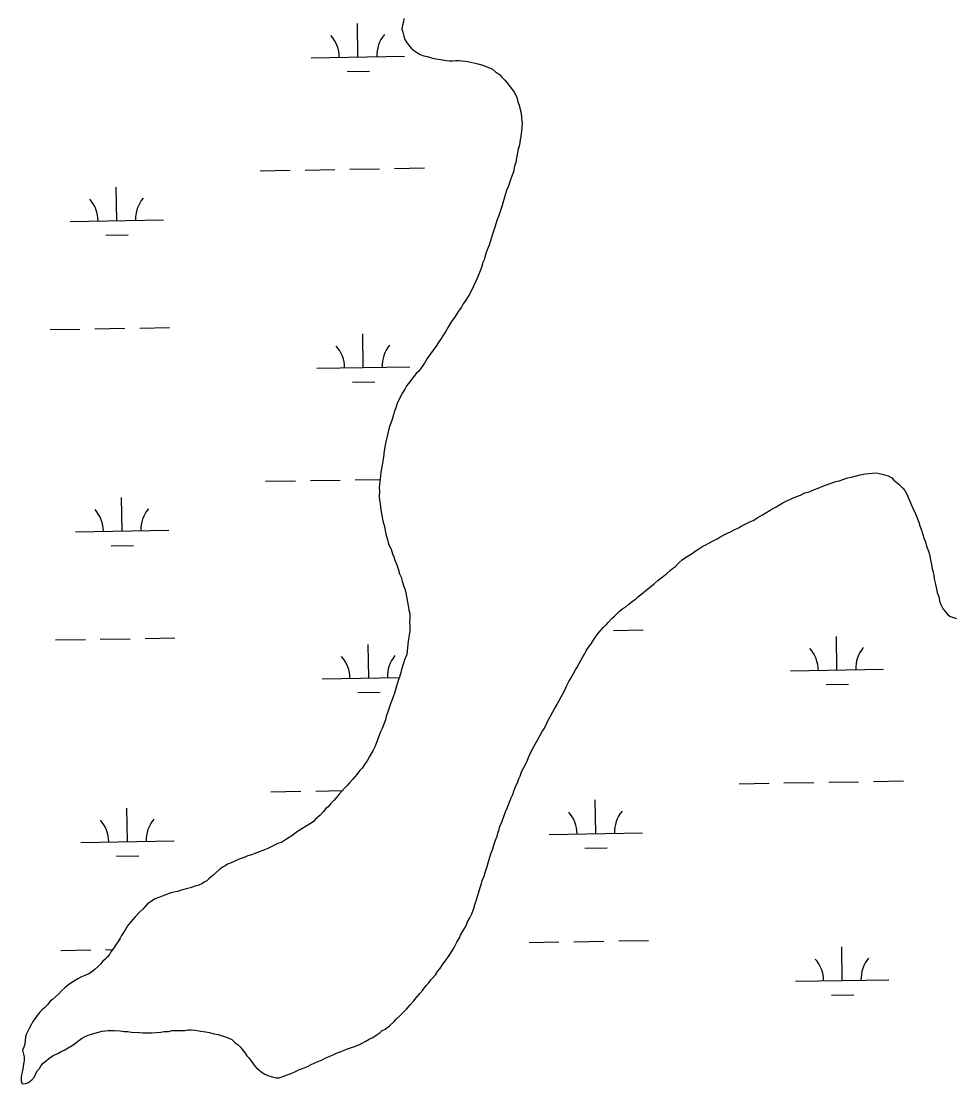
# Model space of a CAD drawing. Extents: x 3887375 to 3925618, y 296674 to 322633.
# Drawn here: x 3908749 to 3909745, y 309364 to 310503 of the extents above; entities that cross this region are included whole.
import ezdxf

# ---------------------------------------------------------------- set-up
doc = ezdxf.new("R2010")
doc.units = 0
doc.layers.add('V-WETL-SWMP', color=7, linetype='Continuous')

msp = doc.modelspace()

# ---------------------------------------------------------------- linework, layer by layer
at = {"layer": 'V-WETL-SWMP'}
for p, q in [((3909109.7, 310464.2), (3909109.1, 310500.2)), ((3909059.7, 310463.4), (3909159.7, 310465.1)), ((3909098, 310448.6), (3909122, 310449)), ((3909005, 310342.3), (3909037, 310342.9)), ((3909053, 310343.2), (3909085, 310343.7)), ((3909101, 310344), (3909132.9, 310344.5)), ((3909148.9, 310344.8), (3909180.9, 310345.4)), ((3908851.3, 310289), (3908850.7, 310325)), ((3908801.3, 310288.1), (3908901.3, 310289.8)), ((3908839.5, 310273.3), (3908863.5, 310273.7)), ((3908779.9, 310172.3), (3908811.8, 310172.8)), ((3908827.8, 310173.1), (3908859.8, 310173.7)), ((3908875.8, 310173.9), (3908907.8, 310174.5)), ((3909115.4, 310131.6), (3909114.8, 310167.6)), ((3909065.5, 310130.8), (3909165.4, 310132.5)), ((3909103.7, 310116), (3909127.7, 310116.4)), ((3909010.7, 310009.7), (3909042.7, 310010.3)), ((3909058.7, 310010.5), (3909090.7, 310011.1)), ((3909106.7, 310011.4), (3909133.5, 310011.8)), ((3908857, 309956.3), (3908856.4, 309992.3)), ((3908807, 309955.5), (3908907, 309957.2)), ((3908845.2, 309940.7), (3908869.2, 309941.1)), ((3909383.4, 309849.9), (3909415.4, 309850.5)), ((3908785.6, 309839.7), (3908817.6, 309840.2)), ((3908833.6, 309840.5), (3908865.6, 309841)), ((3908881.5, 309841.3), (3908913.5, 309841.9)), ((3909623, 309807.6), (3909622.4, 309843.6)), ((3909121.2, 309799), (3909120.5, 309835)), ((3909573, 309806.7), (3909673, 309808.5)), ((3909071.2, 309798.1), (3909154.1, 309799.5)), ((3909109.4, 309783.3), (3909133.4, 309783.8)), ((3909611.3, 309792), (3909635.3, 309792.4)), ((3909518.2, 309685.7), (3909550.2, 309686.3)), ((3909566.2, 309686.5), (3909598.2, 309687.1)), ((3909614.2, 309687.4), (3909646.2, 309687.9)), ((3909662.2, 309688.2), (3909694.2, 309688.7)), ((3909016.4, 309677.1), (3909048.4, 309677.6)), ((3909064.4, 309677.9), (3909093, 309678.4)), ((3909364.5, 309632.3), (3909363.9, 309668.3)), ((3908862.7, 309623.7), (3908862.1, 309659.7)), ((3908812.7, 309622.9), (3908912.7, 309624.6)), ((3909314.5, 309631.5), (3909414.5, 309633.2)), ((3909352.8, 309616.7), (3909376.8, 309617.1)), ((3908851, 309608.1), (3908875, 309608.5)), ((3909293.1, 309515.6), (3909325.1, 309516.2)), ((3909341.1, 309516.5), (3909373.1, 309517)), ((3909389.1, 309517.3), (3909421.1, 309517.8)), ((3909628.7, 309475), (3909628.1, 309511)), ((3908791.3, 309507), (3908823.3, 309507.6)), ((3908839.3, 309507.9), (3908846.8, 309508)), ((3909578.7, 309474.1), (3909678.7, 309475.8)), ((3909617, 309459.3), (3909641, 309459.7))]:
    msp.add_line(p, q, dxfattribs=at)
for points in [[(3909158.8, 310505.5), (3909158.5, 310501.9), (3909157.4, 310498.4), (3909156.8, 310494), (3909157.6, 310490.9), (3909158.9, 310486.6), (3909159.8, 310483.1), (3909161.8, 310480), (3909163.8, 310477.3), (3909166.6, 310473.8), (3909169.1, 310471.5), (3909173.4, 310468.9), (3909176.2, 310467), (3909180.2, 310465.5), (3909183.7, 310464.8), (3909190.9, 310462.6), (3909198.3, 310461.6), (3909204.7, 310460.6), (3909207.8, 310460.3), (3909210.9, 310460.3), (3909214.5, 310460.4), (3909217.6, 310460.5), (3909221.5, 310460.2), (3909227.5, 310459.6), (3909233.8, 310458.1), (3909238.1, 310457.1), (3909242.1, 310456), (3909247.2, 310454.1), (3909254, 310451.1), (3909257.2, 310448.5), (3909261.2, 310445.4), (3909264, 310442.7), (3909267.2, 310439.3), (3909269.2, 310437), (3909273.2, 310432), (3909276.9, 310426.6), (3909279.8, 310421.1), (3909281.1, 310416.4), (3909282.3, 310412.6), (3909283.2, 310409.4), (3909284.5, 310404), (3909285, 310398.9), (3909285.5, 310393.8), (3909285.2, 310389.1), (3909285, 310385.1), (3909284.3, 310379.2), (3909283.6, 310375.7), (3909282.9, 310370.2), (3909281.1, 310364.2), (3909280.4, 310359.5), (3909279.7, 310356.3), (3909278.7, 310351.2), (3909277.6, 310347.3), (3909276.2, 310341.3), (3909275.1, 310337.8), (3909273.2, 310332.6), (3909272.1, 310329.5), (3909270.7, 310325.1), (3909268.8, 310321.1), (3909266.6, 310314), (3909264.8, 310307.7), (3909263.7, 310304.1), (3909261.9, 310298.6), (3909260.8, 310294.6), (3909258.5, 310289.1), (3909256.7, 310283.2), (3909255.6, 310280), (3909253.8, 310274.5), (3909252.7, 310270.9), (3909251.2, 310266.2), (3909250.1, 310262.6), (3909248.3, 310257.8), (3909247.2, 310254.7), (3909245.7, 310249.9), (3909245, 310246.8), (3909243.5, 310244)], [(3909243.5, 310244), (3909242.1, 310238.8), (3909239.1, 310231.7), (3909236.5, 310225), (3909233.5, 310218.6), (3909231.6, 310215), (3909229, 310209.5), (3909225.2, 310203.9), (3909222.5, 310199.9), (3909220.7, 310196.3), (3909216.9, 310191.5), (3909213.8, 310186.4), (3909210, 310180.8), (3909206.6, 310175.6), (3909203.6, 310170), (3909201.3, 310166.8), (3909198.3, 310161.7), (3909196.4, 310159.3), (3909194.1, 310155.7), (3909191.5, 310151.7), (3909187.3, 310146.1), (3909183.9, 310141.3), (3909180.9, 310136.1), (3909177.4, 310131.3), (3909174.8, 310127.7), (3909172.1, 310125.3), (3909169.4, 310122.1), (3909167.5, 310119.3), (3909163.7, 310114.5), (3909161.8, 310112.1), (3909159.9, 310108.5), (3909157.3, 310104.5), (3909154.6, 310099), (3909151.6, 310093), (3909150.2, 310088.3), (3909148.3, 310083.9), (3909147.6, 310080.8), (3909145.8, 310074.8), (3909143.2, 310067.3), (3909141.4, 310059.4), (3909139.6, 310051.9), (3909138.9, 310048.4), (3909137.9, 310042.4), (3909136.9, 310035.7), (3909135.5, 310027.1), (3909134.1, 310019.6), (3909133.8, 310015.3), (3909133.2, 310009.4), (3909132.5, 310003.1), (3909132.6, 309999.1), (3909132.4, 309993.2), (3909132.9, 309989.7), (3909133.4, 309985.4), (3909134.3, 309979.1), (3909135.2, 309972.9), (3909136.5, 309967.4), (3909137.8, 309962.3), (3909138.3, 309959.2), (3909139.2, 309954.9), (3909140, 309951.8), (3909141.3, 309947.5), (3909142.2, 309944), (3909143, 309940.9), (3909145.1, 309937), (3909146.8, 309931.9), (3909148, 309928.8), (3909149.3, 309925.3), (3909151.4, 309920.3), (3909152.6, 309916), (3909154.3, 309910.5), (3909156, 309907), (3909156.9, 309902.7), (3909158.6, 309898), (3909160.2, 309893.4), (3909161.1, 309890.3), (3909161.6, 309886.3), (3909163, 309878.5), (3909164.3, 309871.9), (3909165.2, 309868), (3909165.3, 309862.9), (3909165, 309858.5), (3909165.1, 309855.4), (3909165.2, 309849.9), (3909164.5, 309844.8), (3909163.5, 309838.5), (3909162.9, 309831.8), (3909161.9, 309824.3), (3909159.7, 309818.4), (3909158.6, 309814.8), (3909156.4, 309808.1), (3909155.6, 309804.9), (3909154.2, 309799.8), (3909152.7, 309796.2), (3909150.9, 309790.3), (3909148.7, 309782.8), (3909146.9, 309777.6), (3909144.7, 309771.3), (3909142.5, 309765), (3909139.9, 309757.8), (3909139.2, 309754.3), (3909137.3, 309749.5)], [(3909296.9, 309723.4), (3909299.6, 309728.2), (3909302.6, 309733), (3909304.5, 309737), (3909307.1, 309741.7), (3909309.4, 309745.3), (3909312, 309750.5), (3909313.5, 309753.7), (3909316.5, 309758.8), (3909318.4, 309762.8), (3909320.3, 309766), (3909322.9, 309770.4), (3909324.8, 309774), (3909327.5, 309778.7), (3909329.3, 309781.9), (3909331.6, 309786.7), (3909333.1, 309790.2), (3909335.7, 309795.4), (3909337.6, 309798.2), (3909340.2, 309803), (3909342.9, 309807.8), (3909344.4, 309810.5), (3909346.6, 309814.5), (3909348.5, 309817.7), (3909350.8, 309821.7), (3909352.3, 309824.5), (3909353.8, 309827.2), (3909356.1, 309830.8), (3909359.5, 309835.6), (3909362.5, 309840.4), (3909365.2, 309844.4), (3909368.2, 309848), (3909370.5, 309850.8), (3909372.4, 309853.2), (3909375.9, 309856.4), (3909378.2, 309858.8), (3909381.6, 309862.8), (3909384.7, 309865.3), (3909387, 309867.7), (3909390.1, 309870.5), (3909393.5, 309873.3), (3909396.6, 309875.4), (3909400.1, 309878.2), (3909403.6, 309881), (3909407.4, 309883.9), (3909409.7, 309885.9), (3909414, 309889.1), (3909418.6, 309893.2), (3909421.3, 309895.2), (3909424.4, 309897.6), (3909426.7, 309899.6), (3909431.3, 309903.7), (3909435.6, 309906.9), (3909440.2, 309910.5), (3909444.4, 309914.2), (3909446.7, 309916.2), (3909449.8, 309918.6), (3909453.6, 309922.3), (3909457.1, 309925.5), (3909460.6, 309927.9), (3909464.1, 309930.3), (3909467.9, 309932.4), (3909471, 309934.8), (3909474.9, 309937.3), (3909479.1, 309940.1), (3909482.6, 309941.8), (3909486.5, 309943.8), (3909489.6, 309945.5), (3909494.7, 309947.9), (3909497.4, 309950), (3909503.2, 309952.9), (3909509, 309955.7), (3909512.9, 309957.8), (3909517.6, 309959.9), (3909520.3, 309961.5), (3909526.9, 309964.8), (3909529.6, 309966.4), (3909533.1, 309967.7), (3909538.1, 309971), (3909543.1, 309973.8), (3909546.6, 309975.9), (3909551.3, 309978.7), (3909557.9, 309982.4), (3909564.8, 309986.5), (3909568.7, 309988.6), (3909574.5, 309991.4), (3909578.8, 309993.1), (3909583.9, 309994.8), (3909588.5, 309997.3), (3909593.2, 309998.6), (3909597.1, 310000.2), (3909604.5, 310003.1), (3909608, 310004.4), (3909613.4, 310006.5), (3909616.9, 310007.8), (3909621.6, 310009.4), (3909625.5, 310010.3), (3909630.2, 310012), (3909634.5, 310013.3), (3909638.4, 310014.1), (3909643.9, 310015.4)], [(3909643.9, 310015.4), (3909647.7, 310016.7), (3909653.2, 310017.6), (3909657.1, 310018.1), (3909661.1, 310018.6), (3909665, 310018.7), (3909668.1, 310018), (3909672.9, 310016.9), (3909678, 310015.5), (3909681.6, 310013.6), (3909684, 310010.9), (3909687.6, 310008.2), (3909690, 310005.9), (3909693.6, 310002.5), (3909695.7, 309999.8), (3909697.7, 309995.9), (3909700.6, 309989.3), (3909702.3, 309985.8), (3909704.8, 309980), (3909706.4, 309976.5), (3909708.5, 309971.4), (3909710.6, 309966), (3909711.9, 309962.1), (3909713.5, 309957.4), (3909714.8, 309953.9), (3909716.5, 309948), (3909717.8, 309944.9), (3909719, 309940.3), (3909721.1, 309934.8), (3909722, 309931.3), (3909723.7, 309923.9), (3909724.2, 309920.7), (3909725.1, 309916.1), (3909726, 309912.9), (3909726.8, 309908.6), (3909727.3, 309905.1), (3909728.2, 309900.8), (3909729.5, 309894.2), (3909730.4, 309890.7), (3909732.5, 309884.8), (3909733, 309881.3), (3909734.7, 309877), (3909736.7, 309872.7), (3909739.1, 309869.7), (3909741.6, 309866.6), (3909744.8, 309864.7), (3909751.1, 309862.9)], [(3909137.3, 309749.5), (3909135.5, 309744.8), (3909134, 309741.2), (3909131.8, 309735.7), (3909129.2, 309728.9), (3909128.1, 309725.8), (3909125.8, 309721.8), (3909122, 309715), (3909119.4, 309710.2), (3909117.5, 309707.4), (3909114.1, 309702.3), (3909111.4, 309699.5), (3909108.4, 309695.5), (3909106.4, 309693.1), (3909104.1, 309690.6), (3909100.7, 309686.6), (3909098, 309683.8), (3909095.3, 309681), (3909089.6, 309674.6), (3909085.8, 309670.2), (3909083.9, 309667.8), (3909080.4, 309664.2), (3909077.8, 309661), (3909075.4, 309659), (3909072.8, 309656.1), (3909069.3, 309652.1), (3909063.9, 309647.3), (3909061.6, 309644.9), (3909057.8, 309642.4), (3909054.3, 309640.4), (3909049.6, 309637.5), (3909043.8, 309633.9), (3909040, 309630.6), (3909033, 309626.5), (3909027.6, 309622.9), (3909024.5, 309622), (3909020.2, 309620), (3909013.2, 309616.3), (3909007.8, 309614.2), (3909003.9, 309612.9), (3908999.2, 309610.8), (3908995.7, 309609.6), (3908991.8, 309608.3), (3908986.8, 309606.2), (3908982.5, 309604.9), (3908977.8, 309602.9), (3908973.9, 309600.8), (3908970, 309599.5), (3908967.3, 309597.9), (3908964.6, 309596.3), (3908960.8, 309593.4), (3908957.7, 309590.6), (3908954.2, 309587.4), (3908950, 309583.8), (3908947.7, 309581.7), (3908945, 309580.1), (3908942.3, 309578.5), (3908939.2, 309577.2), (3908934.9, 309575.9), (3908930.2, 309574.3), (3908927.1, 309573.4), (3908921.6, 309572.1), (3908916.2, 309570.4), (3908912.2, 309569.5), (3908909.1, 309568.7), (3908904.5, 309567), (3908899.8, 309565.3), (3908896.3, 309564), (3908892.4, 309562.4), (3908888.5, 309559.9), (3908884.3, 309557.1), (3908879.3, 309551.5), (3908875.8, 309548.3), (3908870.9, 309543), (3908868.6, 309540.2), (3908866.3, 309537.8), (3908862.8, 309533.4), (3908859.8, 309528.6), (3908856.4, 309523.1), (3908854.9, 309520.3), (3908852.6, 309516.7), (3908850.7, 309513.9), (3908848.5, 309510.3), (3908845, 309505.5), (3908843.5, 309502.7), (3908841.2, 309500.3), (3908838.9, 309497.9), (3908835.9, 309495.1), (3908834, 309492.7), (3908831.7, 309490.3), (3908828.2, 309487.1), (3908824.3, 309483.8), (3908821.2, 309482.2), (3908817, 309480.1), (3908813.5, 309478.9), (3908809.6, 309476.8), (3908804.9, 309474), (3908801.1, 309471.5), (3908798, 309469.1), (3908795.7, 309467.1), (3908791.8, 309463.4)], [(3909014.2, 309372.9), (3909019, 309371.4), (3909022.1, 309370.7), (3909025.3, 309370.8), (3909029.2, 309372), (3909033.8, 309373.7), (3909038.1, 309375.4), (3909042.8, 309377.5), (3909047.1, 309379.5), (3909050.2, 309380.8), (3909055.6, 309382.9), (3909059.5, 309384.9), (3909066.1, 309387.8), (3909071.5, 309389.9), (3909075.4, 309392), (3909078.9, 309393.6), (3909084.4, 309396.1), (3909087.5, 309397.4), (3909091.8, 309399), (3909094.9, 309400.3), (3909099.5, 309402), (3909105, 309404), (3909110, 309405.7), (3909113.5, 309407.4), (3909117.4, 309409.4), (3909121.7, 309411.9), (3909125.6, 309413.9), (3909130.2, 309417.2), (3909133.3, 309419.2), (3909135.6, 309421.3), (3909138.7, 309422.9), (3909143.3, 309426.5), (3909148.3, 309431), (3909151, 309433.8), (3909154.5, 309437), (3909159.4, 309442.2), (3909161.8, 309444.2), (3909165.6, 309448.7), (3909169.4, 309453.1), (3909172.1, 309456.3), (3909175.9, 309461.1), (3909179, 309464.3), (3909182.8, 309469.5), (3909185.1, 309471.9), (3909188.5, 309476.3), (3909192.7, 309481.1), (3909195, 309484.7), (3909197.3, 309487.5), (3909200.7, 309492.3), (3909204.1, 309497.1), (3909206.8, 309500.7), (3909208.7, 309503.8), (3909211.7, 309508.6), (3909213.6, 309511.8), (3909215.8, 309515.8), (3909218.1, 309519.8), (3909219.6, 309523.3), (3909222.2, 309527.7), (3909224.1, 309531.3), (3909226, 309534.5), (3909227.1, 309537.7), (3909229.7, 309542), (3909231.6, 309546.4), (3909234.2, 309553.1), (3909234.9, 309556.3), (3909236.4, 309560.3), (3909238.6, 309567.4), (3909241.1, 309575.7), (3909242.2, 309578.8), (3909242.9, 309582), (3909244.8, 309586.8), (3909245.9, 309590.7), (3909248.1, 309597), (3909249.2, 309601), (3909251, 309606.9), (3909252.1, 309610.5), (3909254.3, 309616), (3909255.4, 309620), (3909257.2, 309625.1), (3909258.7, 309629.5), (3909259.4, 309632.6), (3909260.9, 309636.6), (3909261.6, 309639.8), (3909264.2, 309645.7), (3909266.1, 309650.5), (3909267.9, 309655.6), (3909269.4, 309659.6), (3909271.6, 309665.1), (3909273.8, 309670.7), (3909275.7, 309674.3), (3909276.8, 309677.8), (3909279, 309683.4), (3909280.5, 309686.5), (3909282, 309690.9), (3909283.5, 309693.7), (3909285, 309698.4), (3909287.6, 309703.2), (3909291, 309709.9), (3909292.5, 309713.9), (3909295.1, 309719.5), (3909296.9, 309723.4)], [(3908791.8, 309463.4), (3908788.8, 309460.2), (3908785.7, 309457.4), (3908782.2, 309454.6), (3908779.9, 309452.6), (3908776.9, 309449), (3908773.8, 309445.7), (3908771.5, 309443.7), (3908768.8, 309440.9), (3908765.8, 309437.3), (3908763.9, 309434.1), (3908761.2, 309430.9), (3908759.7, 309428.1), (3908757.4, 309423.4), (3908754.4, 309417.8), (3908753.3, 309414.6), (3908753, 309410.3), (3908752.7, 309407.2), (3908751.6, 309403.6), (3908750.1, 309400.4), (3908751.4, 309396.1), (3908751.9, 309393), (3908752, 309389.1), (3908751.3, 309385.5), (3908750.9, 309382.4), (3908750.3, 309378.4), (3908749.2, 309374.1), (3908748.9, 309371), (3908748.9, 309367.4), (3908749.8, 309364.3), (3908753.7, 309364.4), (3908756.8, 309365.6), (3908760.3, 309368.5), (3908763, 309371.7), (3908764.5, 309375.2), (3908766.4, 309378.4), (3908768.3, 309380.8), (3908770.1, 309384), (3908772.4, 309386.4), (3908775.9, 309389.3), (3908778.6, 309391.3), (3908783.2, 309394.5), (3908787.9, 309396.6), (3908791.8, 309398.7), (3908795.7, 309400.7), (3908799.2, 309402.8), (3908803.4, 309405.2), (3908806.9, 309407.6), (3908809.2, 309409.7), (3908813.4, 309412.9), (3908816.5, 309414.5), (3908820.4, 309416.2), (3908826.7, 309418.3), (3908830.2, 309419.2), (3908835.6, 309420.5), (3908841.9, 309421.4), (3908845, 309421.5), (3908848.6, 309421.2), (3908854.9, 309420.9), (3908859.6, 309420.3), (3908863.1, 309420.4), (3908868.7, 309419.3), (3908872.2, 309419.4), (3908875.7, 309419.1), (3908879.3, 309418.8), (3908885.2, 309418.9), (3908888.7, 309419), (3908893.8, 309419.1), (3908898.5, 309419.6), (3908902, 309420.1), (3908906.7, 309420.2), (3908910.6, 309421.5), (3908916.1, 309421.2), (3908919.6, 309421.3), (3908924, 309421.4), (3908927.9, 309421.9), (3908931, 309421.9), (3908935.7, 309421.7), (3908940.9, 309420.6), (3908946.8, 309420), (3908950.3, 309419.3), (3908955.5, 309417.8), (3908959.8, 309417.1), (3908963, 309416), (3908966.5, 309414.9), (3908971.3, 309413.1), (3908974.5, 309411.6), (3908978.1, 309408.1), (3908981.3, 309405.9), (3908983.7, 309403.6), (3908986.1, 309400.5), (3908988.9, 309397), (3908990.6, 309394.3), (3908992.6, 309392), (3908995.8, 309387.7), (3908998.2, 309384.7), (3909000.7, 309381.6), (3909003.5, 309379.3), (3909005.9, 309377), (3909009.9, 309374.7), (3909014.2, 309372.9)]]:
    msp.add_lwpolyline(points, dxfattribs=at)
for centre, start, end in [((3909054.5, 310463.8), 0.2115, 41.7552), ((3909165, 310465.7), 140.2115, 181.7552), ((3908796, 310288.5), 0.2115, 41.7552), ((3908906.5, 310290.4), 140.2115, 181.7552), ((3909060.2, 310131.1), 0.2115, 41.7552), ((3909170.7, 310133), 140.2115, 181.7552), ((3908801.7, 309955.9), 0.2115, 41.7552), ((3908912.2, 309957.8), 140.2115, 181.7552), ((3909567.7, 309807.1), 0.2115, 41.7552), ((3909678.2, 309809), 140.2115, 181.7552), ((3909065.9, 309798.5), 0.2115, 41.7552), ((3909176.4, 309800.4), 140.2115, 181.7552), ((3909419.7, 309633.7), 140.2115, 181.7552), ((3908807.4, 309623.2), 0.2115, 41.7552), ((3908917.9, 309625.1), 140.2115, 181.7552), ((3909309.3, 309631.8), 0.2115, 41.7552), ((3909573.5, 309474.5), 0.2115, 41.7552), ((3909683.9, 309476.4), 140.2115, 181.7552)]:
    msp.add_arc(centre, 35.2, start, end, dxfattribs=at)

doc.saveas('drawing.dxf')
